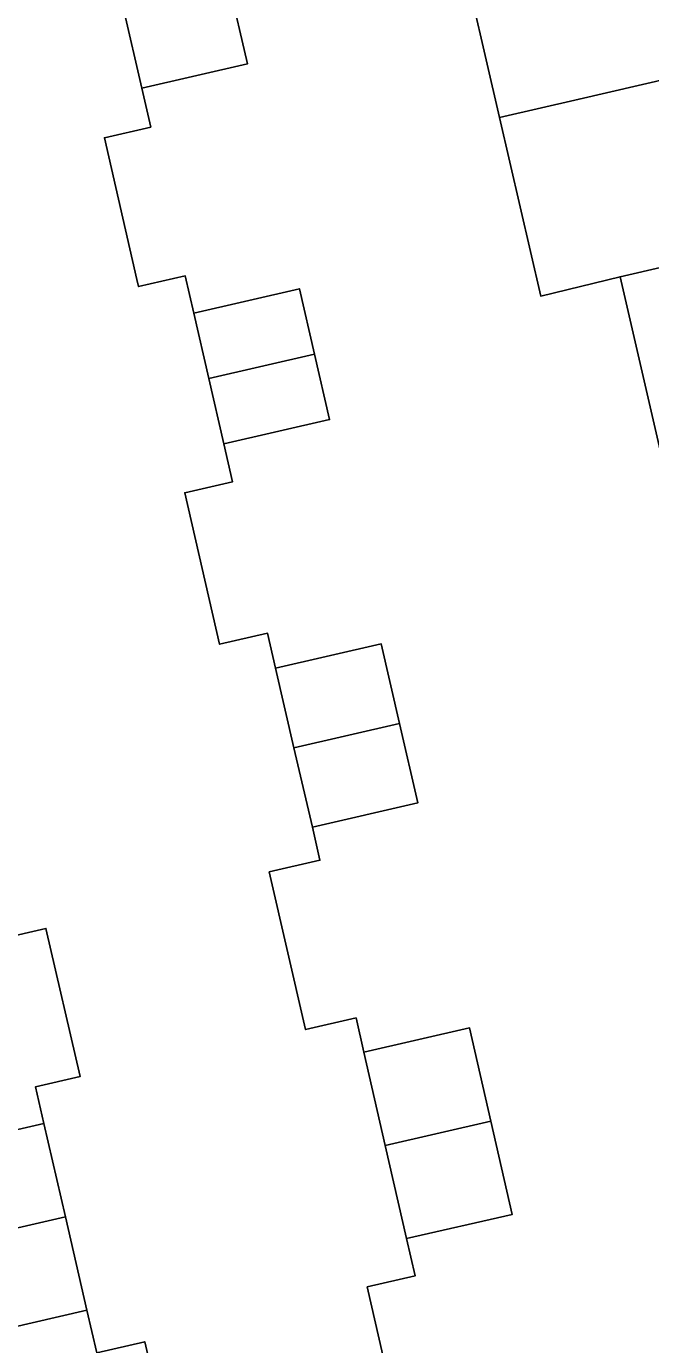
# Model space of a CAD drawing. Extents: x 156412 to 157779, y 382335 to 383768.
# Drawn here: x 156829.4 to 156848.92, y 383454.51 to 383495.73 of the extents above; entities that cross this region are included whole.
import ezdxf

# ---------------------------------------------------------------- set-up
doc = ezdxf.new("R2010")
doc.units = 0
for name, color, linetype in [('IMGEO_Erf', 7, 'Continuous'), ('IMGEO_Pand', 7, 'Continuous'), ('IMGEO_Voetpad_open', 7, 'Continuous')]:
    doc.layers.add(name, color=color, linetype=linetype)

msp = doc.modelspace()

# ---------------------------------------------------------------- linework, layer by layer
at = {"layer": 'IMGEO_Erf'}
for points in [[(156855.761, 383454.149), (156855.054, 383457.208), (156852.598, 383456.641), (156852.532, 383456.933), (156851.047, 383463.354), (156853.503, 383463.922), (156852.017, 383470.36), (156850.532, 383476.792), (156849.25, 383482.345), (156847.967, 383487.899), (156845.482, 383487.292), (156844.192, 383492.877), (156842.909, 383498.431)], [(156835.743, 383497.029), (156836.313, 383494.549), (156833.009, 383493.789), (156833.288, 383492.576), (156831.84, 383492.243), (156832.858, 383487.81), (156832.909, 383487.588), (156834.368, 383487.924), (156834.636, 383486.761), (156837.94, 383487.522), (156838.41, 383485.478), (156838.881, 383483.435), (156835.577, 383482.675), (156835.85, 383481.487), (156834.351, 383481.143), (156835.44, 383476.409), (156836.941, 383476.754), (156837.194, 383475.659), (156840.497, 383476.422), (156841.071, 383473.937), (156841.645, 383471.453), (156838.342, 383470.689), (156838.58, 383469.657), (156836.995, 383469.291), (156838.132, 383464.364), (156839.711, 383464.729), (156839.956, 383463.657), (156843.261, 383464.413), (156843.928, 383461.5), (156844.594, 383458.586), (156841.289, 383457.83), (156841.556, 383456.662), (156840.057, 383456.319), (156841.147, 383451.549)], [(156826.642, 383460.669), (156829.944, 383461.432), (156829.68, 383462.571), (156831.078, 383462.893), (156830.01, 383467.526), (156828.609, 383467.203)], [(156834.177, 383449.945), (156833.1, 383454.606), (156831.602, 383454.26), (156831.295, 383455.589), (156827.992, 383454.826)]]:
    msp.add_lwpolyline(points, dxfattribs=at)
at = {"layer": 'IMGEO_Pand'}
for points in [[(156846.685, 383493.453), (156856.457, 383495.709), (156855.174, 383501.263), (156845.403, 383499.007), (156842.909, 383498.431), (156844.192, 383492.877)], [(156832.439, 383496.27), (156833.009, 383493.789), (156836.313, 383494.549), (156835.743, 383497.029)], [(156856.457, 383495.709), (156846.685, 383493.453), (156844.192, 383492.877), (156845.482, 383487.292), (156847.967, 383487.899), (156857.74, 383490.155)], [(156849.25, 383482.345), (156859.022, 383484.601), (156857.74, 383490.155), (156847.967, 383487.899)], [(156838.41, 383485.478), (156837.94, 383487.522), (156834.636, 383486.761), (156835.107, 383484.718)], [(156838.41, 383485.478), (156835.107, 383484.718), (156835.577, 383482.675), (156838.881, 383483.435)], [(156837.768, 383473.174), (156841.071, 383473.937), (156840.497, 383476.422), (156837.194, 383475.659)], [(156837.768, 383473.174), (156838.342, 383470.689), (156841.645, 383471.453), (156841.071, 383473.937)], [(156840.623, 383460.744), (156843.928, 383461.5), (156843.261, 383464.413), (156839.956, 383463.657)], [(156827.317, 383457.747), (156830.62, 383458.511), (156829.944, 383461.432), (156826.642, 383460.669)], [(156840.623, 383460.744), (156841.289, 383457.83), (156844.594, 383458.586), (156843.928, 383461.5)], [(156827.317, 383457.747), (156827.992, 383454.826), (156831.295, 383455.589), (156830.62, 383458.511)]]:
    msp.add_lwpolyline(points, close=True, dxfattribs=at)
at = {"layer": 'IMGEO_Voetpad_open'}
for points in [[(156841.147, 383451.549), (156840.057, 383456.319), (156841.556, 383456.662), (156841.289, 383457.83), (156840.623, 383460.744), (156839.956, 383463.657), (156839.711, 383464.729), (156838.132, 383464.364), (156836.995, 383469.291), (156838.58, 383469.657), (156838.342, 383470.689), (156837.768, 383473.174), (156837.194, 383475.659), (156836.941, 383476.754), (156835.44, 383476.409), (156834.351, 383481.143), (156835.85, 383481.487), (156835.577, 383482.675), (156835.107, 383484.718), (156834.636, 383486.761), (156834.368, 383487.924), (156832.909, 383487.588), (156832.858, 383487.81), (156831.84, 383492.243), (156833.288, 383492.576), (156833.009, 383493.789), (156832.439, 383496.27)], [(156828.609, 383467.203), (156830.01, 383467.526), (156831.078, 383462.893), (156829.68, 383462.571), (156829.944, 383461.432), (156830.62, 383458.511), (156831.295, 383455.589), (156831.602, 383454.26), (156833.1, 383454.606), (156834.177, 383449.945)]]:
    msp.add_lwpolyline(points, dxfattribs=at)

doc.saveas('drawing.dxf')
